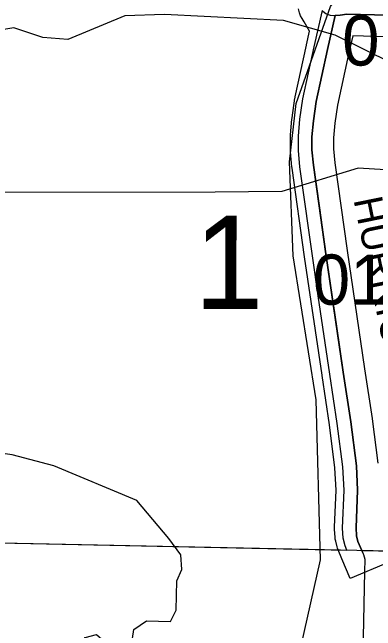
# Model space of a CAD drawing. Extents: x -132.8 to -73.3, y -60 to -26.
# Drawn here: x -98.881 to -98.375, y -46.076 to -45.215 of the extents above; entities that cross this region are included whole.
import ezdxf

# ---------------------------------------------------------------- set-up
doc = ezdxf.new("R2010")
doc.units = 0
for name, color, linetype in [('tdCoCityStreetMajor', 7, 'Continuous'), ('tdCoCorpBndry', 7, 'Continuous'), ('tdCoHydroRiver', 7, 'Continuous'), ('tdCoRRCL', 7, 'Continuous'), ('tdCoSecRdNmbr', 7, 'Continuous'), ('tdCoSecRdTxt', 7, 'Continuous'), ('tdCoSecRteBand', 7, 'Continuous'), ('tdCoSecRteCL', 7, 'Continuous'), ('tdCoSectLine', 7, 'Continuous'), ('tdCoSectLinePart', 7, 'Continuous'), ('tdCoSectNmbr', 7, 'Continuous'), ('tdCoSurfGravel', 7, 'Continuous')]:
    doc.layers.add(name, color=color, linetype=linetype)

msp = doc.modelspace()

# ---------------------------------------------------------------- linework, layer by layer
at = {"layer": 'tdCoCityStreetMajor'}
for points in [[(-98.43106, -45.21896), (-98.43405, -45.21926), (-98.4375, -45.21902), (-98.44391, -45.21655), (-98.44811, -45.21334), (-98.44888, -45.21207)], [(-98.38875, -46.18306), (-98.39165, -46.17723), (-98.39239, -46.16736), (-98.39234, -46.16133), (-98.39165, -46.085), (-98.38968, -45.99351), (-98.38943, -45.97698), (-98.3914, -45.97032), (-98.39177, -45.96946), (-98.39401, -45.96413)]]:
    msp.add_lwpolyline(points, dxfattribs=at)
at = {"layer": 'tdCoCorpBndry'}
for points in [[(-98.98799, -45.95194), (-98.41476, -45.96372), (-98.4173, -45.95762), (-98.42005, -45.94696), (-98.42097, -45.93307), (-98.41875, -45.88015), (-98.42039, -45.84797), (-98.42817, -45.78749), (-98.4385, -45.71862), (-98.45466, -45.6094), (-98.46292, -45.55355), (-98.47843, -45.44278), (-98.48026, -45.42972), (-98.48235, -45.40696), (-98.48235, -45.38726), (-98.48026, -45.36345), (-98.47614, -45.33512), (-98.4602, -45.26241), (-98.44889, -45.21206)], [(-98.19641, -45.22244), (-98.3761, -45.21803), (-98.41481, -45.21704), (-98.42418, -45.21828), (-98.43106, -45.21896), (-98.44171, -45.26651), (-98.45749, -45.33852), (-98.46144, -45.36565), (-98.46341, -45.38809), (-98.46341, -45.40609), (-98.46144, -45.42754), (-98.4531, -45.4871), (-98.44418, -45.55085), (-98.42926, -45.65165), (-98.41976, -45.71583), (-98.40941, -45.78488), (-98.40151, -45.84628), (-98.39979, -45.88007), (-98.40201, -45.93284), (-98.40127, -45.94394), (-98.3993, -45.95158), (-98.39406, -45.96414), (-98.25464, -45.967)]]:
    msp.add_lwpolyline(points, dxfattribs=at)
at = {"layer": 'tdCoHydroRiver'}
for points in [[(-98.35146, -45.28597), (-98.43106, -45.24632), (-98.50319, -45.22577), (-98.66871, -45.21733), (-98.72398, -45.21924), (-98.80362, -45.25215), (-98.83829, -45.2498), (-98.87902, -45.23626), (-98.90436, -45.24043)], [(-98.11193, -45.93811), (-98.17249, -45.82317), (-98.23257, -45.68616), (-98.25061, -45.64631), (-98.26249, -45.61292), (-98.26368, -45.59554), (-98.27076, -45.5591), (-98.27303, -45.51961), (-98.28194, -45.49418), (-98.30027, -45.46695), (-98.36108, -45.43403), (-98.3989, -45.4316), (-98.50535, -45.46392), (-98.59848, -45.46498), (-98.92043, -45.46564), (-98.95387, -45.47908), (-98.99756, -45.52701), (-99.00698, -45.52522)], [(-98.74317, -46.2205), (-98.77797, -46.15346), (-98.78684, -46.12644), (-98.78617, -46.09649), (-98.77962, -46.08559), (-98.76373, -46.08122), (-98.73433, -46.10712), (-98.71523, -46.09966), (-98.71151, -46.0745), (-98.69388, -46.06228), (-98.66075, -46.06302), (-98.65251, -46.04743), (-98.6516, -46.00644), (-98.64494, -45.99081), (-98.64605, -45.97028), (-98.66291, -45.94782), (-98.70749, -45.89476), (-98.8232, -45.84641), (-98.88125, -45.83092), (-98.97406, -45.81779)]]:
    msp.add_lwpolyline(points, dxfattribs=at)
at = {"layer": 'tdCoRRCL'}
msp.add_lwpolyline([(-98.68455, -46.52608), (-98.51052, -46.2397), (-98.45158, -45.97722), (-98.45739, -45.75443), (-98.48964, -45.55395), (-98.49489, -45.42258), (-98.4853, -45.34134), (-98.43775, -45.2064), (-98.41195, -45.1708), (-98.36848, -45.06522), (-98.01772, -43.45769), (-97.98352, -43.30378)], dxfattribs=at)
at = {"layer": 'tdCoSecRteBand'}
for points in [[(-98.35472, -45.98014), (-98.41002, -46.00342), (-98.42166, -45.97577), (-98.42694, -45.96322), (-98.4278, -45.9612), (-98.42834, -45.95908), (-98.43032, -45.95143), (-98.43102, -45.94873), (-98.4312, -45.94593), (-98.43194, -45.93484), (-98.43205, -45.93321), (-98.43198, -45.93158), (-98.42982, -45.8802), (-98.43142, -45.84896), (-98.43912, -45.78901), (-98.44943, -45.72028), (-98.44944, -45.72025), (-98.44944, -45.72022), (-98.47385, -45.55524), (-98.47387, -45.55512), (-98.47389, -45.55501), (-98.49115, -45.4317), (-98.49125, -45.431), (-98.49131, -45.43029), (-98.49329, -45.40884), (-98.49341, -45.40747), (-98.49341, -45.40609), (-98.49341, -45.38809), (-98.49341, -45.38677), (-98.4933, -45.38546), (-98.49132, -45.36302), (-98.49125, -45.36217), (-98.49113, -45.36133), (-98.48718, -45.3342), (-98.48703, -45.33314), (-98.4868, -45.3321), (-98.47102, -45.26009), (-98.471, -45.26002), (-98.47099, -45.25995), (-98.46665, -45.24058), (-98.47451, -45.22767), (-98.47718, -45.22327), (-98.47947, -45.21951), (-98.48059, -45.21524), (-98.48207, -45.20957)], [(-98.19715, -45.25243), (-98.37683, -45.24802), (-98.37685, -45.24802), (-98.37686, -45.24802), (-98.40665, -45.24726), (-98.41242, -45.273), (-98.42796, -45.3439), (-98.43163, -45.36912), (-98.43341, -45.3894), (-98.43341, -45.40471), (-98.43163, -45.42409), (-98.41448, -45.54657), (-98.39009, -45.71141), (-98.37974, -45.78043), (-98.37969, -45.78074), (-98.37965, -45.78105), (-98.37176, -45.84246)]]:
    msp.add_lwpolyline(points, dxfattribs=at)
at = {"layer": 'tdCoSecRteCL'}
msp.add_lwpolyline([(-98.39401, -45.96413), (-98.3993, -45.95158), (-98.40127, -45.94394), (-98.40201, -45.93284), (-98.39979, -45.88007), (-98.40151, -45.84628), (-98.40941, -45.78488), (-98.41976, -45.71583), (-98.44418, -45.55085), (-98.46144, -45.42754), (-98.46341, -45.40609), (-98.46341, -45.38809), (-98.46144, -45.36565), (-98.45749, -45.33852), (-98.44171, -45.26651), (-98.43106, -45.21896), (-98.42418, -45.21828), (-98.41481, -45.21704), (-98.3761, -45.21803), (-98.19641, -45.22243)], dxfattribs=at)
at = {"layer": 'tdCoSectLine'}
msp.add_lwpolyline([(-98.98837, -45.95194), (-97.99441, -45.97236)], dxfattribs=at)
at = {"layer": 'tdCoSectLinePart'}
msp.add_lwpolyline([(-98.96387, -45.95244), (-98.42721, -45.96347)], dxfattribs=at)
at = {"layer": 'tdCoSurfGravel'}
for points in [[(-98.39401, -45.96413), (-98.3993, -45.95158), (-98.40127, -45.94394), (-98.40201, -45.93284), (-98.39979, -45.88007), (-98.40151, -45.84628), (-98.40941, -45.78488), (-98.41976, -45.71583), (-98.44418, -45.55085), (-98.46144, -45.42754), (-98.46341, -45.40609), (-98.46341, -45.38809), (-98.46144, -45.36565), (-98.45749, -45.33852), (-98.44171, -45.26651), (-98.43106, -45.21896)], [(-98.43106, -45.21896), (-98.42418, -45.21828), (-98.41481, -45.21704), (-98.3761, -45.21803), (-98.19641, -45.22243)]]:
    msp.add_lwpolyline(points, dxfattribs=at)

# ---------------------------------------------------------------- texts
at = {"layer": 'tdCoSecRdNmbr'}
for s, rotation, p in [('0103', 359.92582, (-98.42145, -45.28859)), ('0110', 359.92586, (-98.46232, -45.6219))]:
    msp.add_text(s, height=0.07, rotation=rotation, dxfattribs=at).set_placement(p)
at = {"layer": 'tdCoSecRdTxt'}
msp.add_text('HURRICANE LN', height=0.04, rotation=281.53595, dxfattribs=at).set_placement((-98.4057, -45.47537))
at = {"layer": 'tdCoSectNmbr'}
msp.add_text('1', height=0.13, rotation=359.92562, dxfattribs=at).set_placement((-98.62778, -45.62765))

doc.saveas('drawing.dxf')
